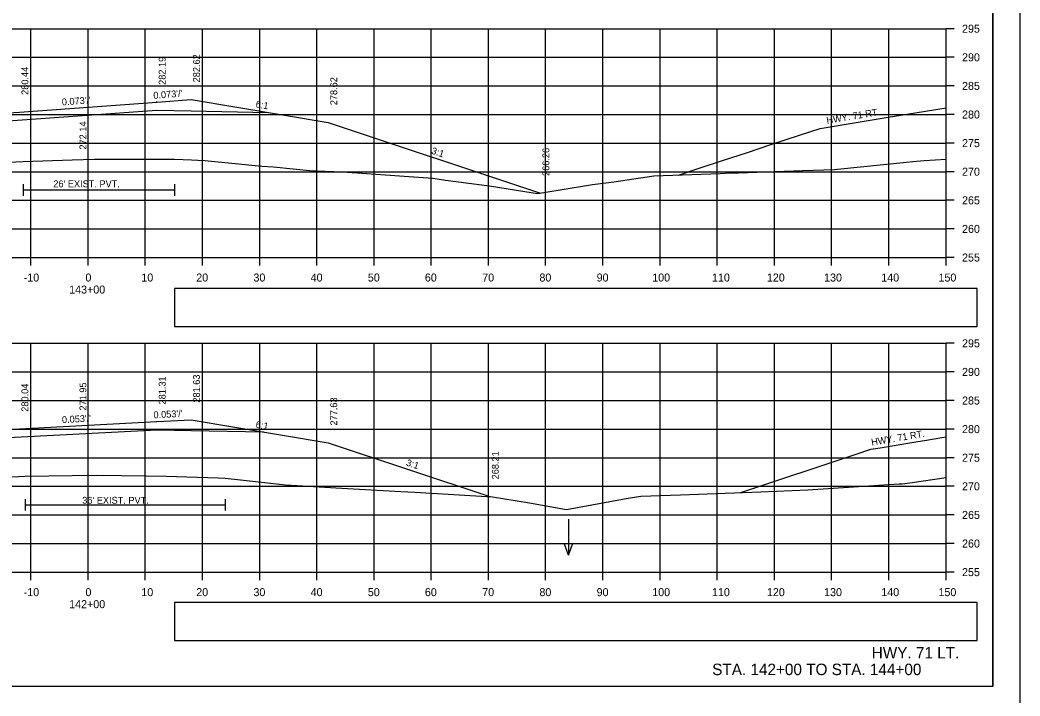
# Model space of a CAD drawing. Extents: x 285 to 4233, y -659 to 3710.
# Drawn here: x 527.4 to 702.2, y 2751.9 to 2870.1 of the extents above; entities that cross this region are included whole.
import ezdxf

# ---------------------------------------------------------------- set-up
doc = ezdxf.new("R2010")
doc.units = 0
for name, color, linetype in [('R_Alt Surface', 7, 'Continuous'), ('R_Axis', 7, 'Continuous'), ('R_Axis Annot', 7, 'Continuous'), ('R_Border', 7, 'Continuous'), ('R_Draft', 7, 'Continuous'), ('R_Exist Surface', 7, 'Continuous'), ('R_Fin Surface', 7, 'Continuous'), ('R_Grid', 7, 'Continuous'), ('R_No Plot', 7, 'Continuous'), ('R_Proposed Const Limits', 7, 'Continuous'), ('R_Water', 7, 'Continuous'), ('R_Water Annot', 7, 'Continuous'), ('R_Xsect Elev', 7, 'Continuous'), ('R_Xsect Slope', 7, 'Continuous')]:
    doc.layers.add(name, color=color, linetype=linetype)

msp = doc.modelspace()

# ---------------------------------------------------------------- linework, layer by layer
at = {"layer": 'R_Alt Surface'}
for points in [[(502.17, 2850.74), (517.28, 2851.84), (525.28, 2852.42), (551.28, 2854.32), (551.28, 2854.32), (557.28, 2854.2), (570.74, 2853.93)], [(527.95, 2841.36), (527.95, 2839.36)], [(554.39, 2841.36), (554.39, 2839.36)], [(527.95, 2840.36), (554.39, 2840.36)], [(504.83, 2795.99), (517.28, 2796.65), (525.28, 2797.07), (551.28, 2798.44), (551.28, 2798.44), (557.28, 2798.32), (569.92, 2798.07)], [(528.28, 2786.31), (528.28, 2784.31)], [(528.28, 2785.31), (563.25, 2785.31)], [(563.25, 2786.31), (563.25, 2784.31)]]:
    msp.add_lwpolyline(points, dxfattribs=at)
at = {"layer": 'R_Axis'}
for p, q in [((689.28, 2828.55), (689.28, 2868.55)), ((690.68, 2868.55), (689.28, 2868.55)), ((690.68, 2863.55), (689.28, 2863.55)), ((690.68, 2858.55), (689.28, 2858.55)), ((690.68, 2853.55), (689.28, 2853.55)), ((690.68, 2848.55), (689.28, 2848.55)), ((690.68, 2843.55), (689.28, 2843.55)), ((690.68, 2838.55), (689.28, 2838.55)), ((690.68, 2833.55), (689.28, 2833.55)), ((389.28, 2828.55), (689.28, 2828.55)), ((529.28, 2827.15), (529.28, 2828.55)), ((539.28, 2827.15), (539.28, 2828.55)), ((549.28, 2827.15), (549.28, 2828.55)), ((559.28, 2827.15), (559.28, 2828.55)), ((569.28, 2827.15), (569.28, 2828.55)), ((579.28, 2827.15), (579.28, 2828.55)), ((589.28, 2827.15), (589.28, 2828.55)), ((599.28, 2827.15), (599.28, 2828.55)), ((609.28, 2827.15), (609.28, 2828.55)), ((619.28, 2827.15), (619.28, 2828.55)), ((629.28, 2827.15), (629.28, 2828.55)), ((639.28, 2827.15), (639.28, 2828.55)), ((649.28, 2827.15), (649.28, 2828.55)), ((659.28, 2827.15), (659.28, 2828.55)), ((669.28, 2827.15), (669.28, 2828.55)), ((679.28, 2827.15), (679.28, 2828.55)), ((689.28, 2827.15), (689.28, 2828.55)), ((690.68, 2828.55), (689.28, 2828.55)), ((689.28, 2773.55), (689.28, 2813.55)), ((690.68, 2813.55), (689.28, 2813.55)), ((690.68, 2808.55), (689.28, 2808.55)), ((690.68, 2803.55), (689.28, 2803.55)), ((690.68, 2798.55), (689.28, 2798.55)), ((690.68, 2793.55), (689.28, 2793.55)), ((690.68, 2788.55), (689.28, 2788.55)), ((690.68, 2783.55), (689.28, 2783.55)), ((690.68, 2778.55), (689.28, 2778.55)), ((389.28, 2773.55), (689.28, 2773.55)), ((529.28, 2772.15), (529.28, 2773.55)), ((539.28, 2772.15), (539.28, 2773.55)), ((549.28, 2772.15), (549.28, 2773.55)), ((559.28, 2772.15), (559.28, 2773.55)), ((569.28, 2772.15), (569.28, 2773.55)), ((579.28, 2772.15), (579.28, 2773.55)), ((589.28, 2772.15), (589.28, 2773.55)), ((599.28, 2772.15), (599.28, 2773.55)), ((609.28, 2772.15), (609.28, 2773.55)), ((619.28, 2772.15), (619.28, 2773.55)), ((629.28, 2772.15), (629.28, 2773.55)), ((639.28, 2772.15), (639.28, 2773.55)), ((649.28, 2772.15), (649.28, 2773.55)), ((659.28, 2772.15), (659.28, 2773.55)), ((669.28, 2772.15), (669.28, 2773.55)), ((679.28, 2772.15), (679.28, 2773.55)), ((689.28, 2772.15), (689.28, 2773.55)), ((690.68, 2773.55), (689.28, 2773.55))]:
    msp.add_line(p, q, dxfattribs=at)
at = {"layer": 'R_Axis Annot'}
for points in [[(554.36, 2816.47), (694.72, 2816.47), (694.72, 2823.12), (554.36, 2823.12)], [(554.36, 2761.6), (694.72, 2761.6), (694.72, 2768.25), (554.36, 2768.25)]]:
    msp.add_lwpolyline(points, close=True, dxfattribs=at)
at = {"layer": 'R_Border'}
for q in [(697.46, 2959.01), (381.28, 2753.55)]:
    msp.add_line((697.46, 2753.55), q, dxfattribs=at)
at = {"layer": 'R_Exist Surface'}
for points in [[(521.52, 2845.04), (527.95, 2845.36), (536.52, 2845.6), (540.39, 2845.72), (544.17, 2845.75), (554.39, 2845.74), (557.34, 2845.61), (558.49, 2845.56), (559.71, 2845.49), (566.72, 2844.83), (569.68, 2844.53), (571.71, 2844.4), (578.57, 2843.73), (579.1, 2843.69), (583.8, 2843.54), (597.06, 2842.6), (599.53, 2842.41), (601.76, 2842.1), (609.44, 2841.06), (617.07, 2839.86), (617.83, 2839.72), (621.82, 2840.37), (627.45, 2841.3), (631.19, 2841.78), (638.19, 2842.81), (649.79, 2843.23), (651.62, 2843.33), (652.18, 2843.34), (653.07, 2843.37), (664.16, 2843.74), (669.8, 2843.93), (670.33, 2843.99), (682.38, 2845.19), (683.48, 2845.31), (685.46, 2845.52), (689.28, 2845.74)], [(524.74, 2790.18), (528.28, 2790.31), (536.5, 2790.44), (540.79, 2790.52), (549.42, 2790.39), (552.94, 2790.33), (562.01, 2790.04), (563.25, 2789.99), (565.91, 2789.7), (573.78, 2788.83), (581.67, 2788.36), (582.59, 2788.31), (593.98, 2787.66), (596.38, 2787.51), (609.98, 2786.73), (616.44, 2785.64), (622.93, 2784.48), (633.35, 2786.4), (635.94, 2786.84), (642.87, 2787.07), (656.91, 2787.6), (665.09, 2787.94), (681.11, 2788.97), (681.48, 2788.99), (681.62, 2789.01), (682.93, 2789.19), (689.28, 2790.12)]]:
    msp.add_lwpolyline(points, dxfattribs=at)
at = {"layer": 'R_Fin Surface'}
for points in [[(467.57, 2841.96), (470.49, 2840.99), (497.28, 2849.92), (517.28, 2853.26), (525.28, 2853.84), (527.28, 2853.98), (551.28, 2855.73), (557.28, 2856.17), (581.28, 2852.17), (618.37, 2839.81)], [(642.53, 2842.97), (646.12, 2844.15), (650.37, 2845.55), (654.56, 2846.93), (658.5, 2848.23), (663.86, 2849.99), (667.27, 2851.12), (678.8, 2853.01), (689.28, 2854.72)], [(465.38, 2785.78), (467.9, 2784.94), (497.28, 2794.73), (517.28, 2798.06), (525.28, 2798.49), (527.28, 2798.59), (551.28, 2799.86), (557.28, 2800.18), (581.28, 2796.18), (609.53, 2786.76)], [(653.41, 2787.47), (673.57, 2794.17), (676.15, 2795.03), (677.74, 2795.29), (683.99, 2796.33), (685.84, 2796.63), (688.53, 2797.08), (689.28, 2797.21)]]:
    msp.add_lwpolyline(points, dxfattribs=at)
at = {"layer": 'R_Grid'}
for p, q in [((389.28, 2868.55), (689.28, 2868.55)), ((529.28, 2828.55), (529.28, 2868.55)), ((539.28, 2828.55), (539.28, 2868.55)), ((549.28, 2828.55), (549.28, 2868.55)), ((559.28, 2828.55), (559.28, 2868.55)), ((569.28, 2828.55), (569.28, 2868.55)), ((579.28, 2828.55), (579.28, 2868.55)), ((589.28, 2828.55), (589.28, 2868.55)), ((599.28, 2828.55), (599.28, 2868.55)), ((609.28, 2828.55), (609.28, 2868.55)), ((619.28, 2828.55), (619.28, 2868.55)), ((629.28, 2828.55), (629.28, 2868.55)), ((639.28, 2828.55), (639.28, 2868.55)), ((649.28, 2828.55), (649.28, 2868.55)), ((659.28, 2828.55), (659.28, 2868.55)), ((669.28, 2828.55), (669.28, 2868.55)), ((679.28, 2828.55), (679.28, 2868.55)), ((689.28, 2828.55), (689.28, 2868.55)), ((389.28, 2863.55), (689.28, 2863.55)), ((389.28, 2858.55), (689.28, 2858.55)), ((389.28, 2853.55), (689.28, 2853.55)), ((389.28, 2848.55), (689.28, 2848.55)), ((389.28, 2843.55), (689.28, 2843.55)), ((389.28, 2838.55), (689.28, 2838.55)), ((389.28, 2833.55), (689.28, 2833.55)), ((389.28, 2828.55), (689.28, 2828.55)), ((389.28, 2813.55), (689.28, 2813.55)), ((529.28, 2773.55), (529.28, 2813.55)), ((539.28, 2773.55), (539.28, 2813.55)), ((549.28, 2773.55), (549.28, 2813.55)), ((559.28, 2773.55), (559.28, 2813.55)), ((569.28, 2773.55), (569.28, 2813.55)), ((579.28, 2773.55), (579.28, 2813.55)), ((589.28, 2773.55), (589.28, 2813.55)), ((599.28, 2773.55), (599.28, 2813.55)), ((609.28, 2773.55), (609.28, 2813.55)), ((619.28, 2773.55), (619.28, 2813.55)), ((629.28, 2773.55), (629.28, 2813.55)), ((639.28, 2773.55), (639.28, 2813.55)), ((649.28, 2773.55), (649.28, 2813.55)), ((659.28, 2773.55), (659.28, 2813.55)), ((669.28, 2773.55), (669.28, 2813.55)), ((679.28, 2773.55), (679.28, 2813.55)), ((689.28, 2773.55), (689.28, 2813.55)), ((389.28, 2808.55), (689.28, 2808.55)), ((389.28, 2803.55), (689.28, 2803.55)), ((389.28, 2798.55), (689.28, 2798.55)), ((389.28, 2793.55), (689.28, 2793.55)), ((389.28, 2788.55), (689.28, 2788.55)), ((389.28, 2783.55), (689.28, 2783.55)), ((389.28, 2778.55), (689.28, 2778.55)), ((389.28, 2773.55), (689.28, 2773.55))]:
    msp.add_line(p, q, dxfattribs=at)
at = {"layer": 'R_No Plot'}
for points in [[(368.87, 2962.9), (702.21, 2962.9), (702.21, 2749.56), (368.87, 2749.56)], [(615.2, 2959.01), (634.82, 2959.01), (634.82, 2949.13), (650.93, 2949.13), (674.13, 2949.13), (674.25, 2920.97), (697.46, 2920.97), (697.46, 2753.55), (381.28, 2753.55), (381.28, 2959.01)]]:
    msp.add_lwpolyline(points, close=True, dxfattribs=at)
at = {"layer": 'R_Proposed Const Limits'}
for points in [[(551.28, 2855.65), (551.28, 2855.69), (551.28, 2855.73), (551.28, 2855.73), (551.28, 2855.77), (551.28, 2855.81)], [(551.28, 2799.77), (551.28, 2799.8), (551.28, 2799.82), (551.28, 2799.86), (551.28, 2799.9), (551.28, 2799.95)]]:
    msp.add_lwpolyline(points, dxfattribs=at)
at = {"layer": 'R_Water Annot'}
for p, q in [((623.25, 2782.82), (623.25, 2776.53)), ((623.25, 2776.53), (622.55, 2778.46)), ((623.25, 2776.53), (623.95, 2778.46))]:
    msp.add_line(p, q, dxfattribs=at)
at = {"layer": 'R_Xsect Elev'}
for p, q in [((539.28, 2845.69), (539.28, 2853.25)), ((539.28, 2790.49), (539.28, 2806.73))]:
    msp.add_line(p, q, dxfattribs=at)

# ---------------------------------------------------------------- texts
at = {"layer": 'R_Axis Annot'}
for s, p in [('295', (692.08, 2867.85)), ('290', (692.08, 2862.85)), ('285', (692.08, 2857.85)), ('280', (692.08, 2852.85)), ('275', (692.08, 2847.85)), ('270', (692.08, 2842.85)), ('265', (692.08, 2837.85)), ('260', (692.08, 2832.85)), ('255', (692.08, 2827.85)), ('-10', (528.02, 2824.35)), ('0', (538.82, 2824.35)), ('10', (548.59, 2824.35)), ('20', (558.19, 2824.35)), ('30', (568.19, 2824.35)), ('40', (578.19, 2824.35)), ('50', (588.19, 2824.35)), ('60', (598.16, 2824.35)), ('70', (608.19, 2824.35)), ('80', (618.19, 2824.35)), ('90', (628.19, 2824.35)), ('100', (637.91, 2824.35)), ('110', (648.36, 2824.35)), ('120', (657.96, 2824.35)), ('130', (667.96, 2824.35)), ('140', (677.96, 2824.35)), ('150', (687.96, 2824.35)), ('143+00', (535.97, 2822.25)), ('295', (692.08, 2812.85)), ('290', (692.08, 2807.85)), ('285', (692.08, 2802.85)), ('280', (692.08, 2797.85)), ('275', (692.08, 2792.85)), ('270', (692.08, 2787.85)), ('265', (692.08, 2782.85)), ('260', (692.08, 2777.85)), ('255', (692.08, 2772.85)), ('-10', (528.02, 2769.35)), ('0', (538.82, 2769.35)), ('10', (548.59, 2769.35)), ('20', (558.19, 2769.35)), ('30', (568.19, 2769.35)), ('40', (578.19, 2769.35)), ('50', (588.19, 2769.35)), ('60', (598.16, 2769.35)), ('70', (608.19, 2769.35)), ('80', (618.19, 2769.35)), ('90', (628.19, 2769.35)), ('100', (637.91, 2769.35)), ('110', (648.36, 2769.35)), ('120', (657.96, 2769.35)), ('130', (667.96, 2769.35)), ('140', (677.96, 2769.35)), ('150', (687.96, 2769.35)), ('142+00', (535.97, 2767.25))]:
    msp.add_text(s, height=1.4, dxfattribs=at).set_placement(p)
at = {"layer": 'R_Draft'}
for s, p in [('HWY. 71 LT.', (676.29, 2758.46)), ('STA. 142+00 TO STA. 144+00', (648.4, 2755.55))]:
    msp.add_text(s, height=2, dxfattribs=at).set_placement(p)
at = {"layer": 'R_Water'}
for rotation, p in [(9.3101, (668.47, 2851.92)), (9.4207, (676.3, 2795.66))]:
    msp.add_text('HWY. 71 RT.', height=1.2, rotation=rotation, dxfattribs=at).set_placement(p)
for s, p in [("26' EXIST. PVT.", (533.2, 2840.83)), ("36' EXIST. PVT.", (538.26, 2785.51))]:
    msp.add_text(s, height=1.2, dxfattribs=at).set_placement(p)
at = {"layer": 'R_Xsect Elev'}
for s, p in [('282.62', (558.83, 2859.17)), ('282.19', (552.83, 2858.73)), ('280.44', (528.83, 2856.98)), ('278.62', (582.83, 2855.17)), ('272.14', (538.98, 2847.42)), ('266.26', (619.92, 2842.81)), ('281.63', (558.83, 2803.18)), ('280.04', (528.83, 2801.59)), ('271.95', (538.98, 2801.8)), ('281.31', (552.83, 2802.86)), ('277.63', (582.83, 2799.18)), ('268.21', (611.08, 2789.76))]:
    msp.add_text(s, height=1.2, rotation=90, dxfattribs=at).set_placement(p)
at = {"layer": 'R_Xsect Slope'}
for s, rotation, p in [("0.073'/'", 4.1688, (550.73, 2856.29)), ("0.073'/'", 4.1688, (534.73, 2855.13)), ('6:1', 350.5377, (568.51, 2854.81)), ('3:1', 341.5651, (599.19, 2846.73)), ("0.053'/'", 3.0274, (534.74, 2799.59)), ("0.053'/'", 3.0274, (550.74, 2800.43)), ('6:1', 350.5377, (568.51, 2798.81)), ('3:1', 341.5651, (594.78, 2792.21))]:
    msp.add_text(s, height=1.2, rotation=rotation, dxfattribs=at).set_placement(p)

doc.saveas('drawing.dxf')
